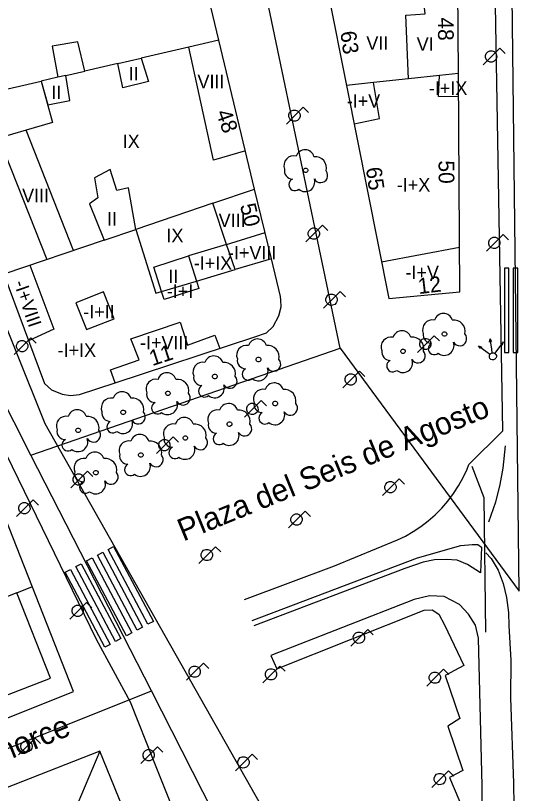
# Model space of a CAD drawing. Extents: x 282771 to 285132, y 4823109 to 4825496.
# Drawn here: x 284781.5 to 284837.6, y 4824155.8 to 4824242.6 of the extents above; entities that cross this region are included whole.
import ezdxf

# ---------------------------------------------------------------- set-up
doc = ezdxf.new("R2010")
doc.units = 0
for name, color, linetype in [('ACERA-BORDILLO', 7, 'Continuous'), ('ARBOL', 7, 'Continuous'), ('BORDILLO', 7, 'Continuous'), ('CALLE-EJE', 7, 'Continuous'), ('CALLE-TEXTO', 7, 'Continuous'), ('EDIFICIO', 7, 'Continuous'), ('FAROLA', 7, 'Continuous'), ('INTERIOR-EDIFICIO', 7, 'Continuous'), ('MEDIANERA', 7, 'Continuous'), ('NUM-LOCAL', 7, 'Continuous'), ('NUM-PORTAL', 7, 'Continuous'), ('PASO-PEATONES', 7, 'Continuous'), ('SEMAFORO', 7, 'Continuous'), ('SENAL-VIARIA', 7, 'Continuous'), ('TXT-ALTURA-EDIFICIO', 7, 'Continuous'), ('ZONA-VERDE', 7, 'Continuous')]:
    doc.layers.add(name, color=color, linetype=linetype)

msp = doc.modelspace()

# ---------------------------------------------------------------- linework, layer by layer
at = {"layer": 'ACERA-BORDILLO'}
for points in [[(284752.823, 4824295.559), (284758.036, 4824267.635), (284760.645, 4824258.538), (284765.256, 4824245.556), (284784.739, 4824197.089), (284813.269, 4824146.64)], [(284807.033, 4824177.409), (284817.06, 4824181.188), (284824.12, 4824184.078), (284825.004, 4824184.512), (284825.871, 4824185.009), (284826.716, 4824185.571), (284827.53, 4824186.195), (284828.307, 4824186.879), (284829.041, 4824187.619), (284829.726, 4824188.411), (284830.356, 4824189.251), (284830.927, 4824190.132), (284831.434, 4824191.048), (284831.876, 4824191.993), (284832.083, 4824192.482), (284835.883, 4824196.259), (284835, 4824245.975), (284834.803, 4824266.832), (284834.659, 4824292.727)], [(284779.69, 4824195.032), (284790.469, 4824173.003), (284794.261, 4824166.003), (284796.966, 4824159.154), (284808.725, 4824129.788)]]:
    msp.add_lwpolyline(points, dxfattribs=at)
at = {"layer": 'ARBOL'}
for centre, major_axis, start_param, end_param in [((284812.52, 4824225.863), (0.6, 0.918), 0.324624, 2.508455), ((284813.781, 4824226.593), (0.568, 0.869), 5.564285, 8.107964), ((284814.91, 4824225.593), (0.696, 1.065), 5.030048, 6.963288), ((284812.41, 4824225.293), (-0.512, -0.783), 5.092291, 6.829476), ((284815.52, 4824224.763), (-0.436, -0.667), 5.796766, 9.113391), ((284812.65, 4824223.743), (-0.368, -0.562), 4.134764, 7.550997), ((284813.79, 4824224.043), (-0.594, -0.909), 6.145693, 8.745771), ((284828.002, 4824207.545), (0.6, 0.918), 0.357574, 2.541405), ((284829.238, 4824208.316), (0.568, 0.869), 5.597236, 8.140915), ((284830.4, 4824207.353), (0.696, 1.065), 5.062998, 6.996239), ((284824.611, 4824206.394), (0.569, 0.869), 5.597431, 8.14111), ((284827.911, 4824206.972), (-0.512, -0.783), 5.125241, 6.862426), ((284831.037, 4824206.544), (-0.436, -0.667), 5.829717, 9.146341), ((284808.475, 4824205.471), (0.569, 0.869), 5.597905, 8.141583), ((284823.376, 4824205.623), (0.6, 0.918), 0.357769, 2.5416), ((284825.774, 4824205.432), (0.697, 1.065), 5.063193, 6.996434), ((284829.331, 4824205.767), (-0.594, -0.909), 6.178643, 8.778721), ((284807.24, 4824204.701), (0.601, 0.918), 0.358243, 2.542074), ((284809.637, 4824204.509), (0.697, 1.065), 5.063667, 6.996908), ((284823.285, 4824205.05), (-0.512, -0.783), 5.125436, 6.862621), ((284828.201, 4824205.43), (-0.368, -0.562), 4.167714, 7.583948), ((284803.599, 4824203.581), (0.569, 0.869), 5.598105, 8.141783), ((284826.41, 4824204.622), (-0.436, -0.667), 5.829912, 9.146536), ((284802.364, 4824202.811), (0.601, 0.917), 0.358443, 2.542274), ((284804.761, 4824202.619), (0.697, 1.064), 5.063867, 6.997108), ((284807.149, 4824204.127), (-0.512, -0.783), 5.12591, 6.863095), ((284810.274, 4824203.699), (-0.437, -0.667), 5.830386, 9.14701), ((284823.575, 4824203.509), (-0.368, -0.562), 4.167909, 7.584143), ((284824.705, 4824203.846), (-0.594, -0.908), 6.178838, 8.778916), ((284798.363, 4824201.698), (0.569, 0.869), 5.598316, 8.141995), ((284807.439, 4824202.586), (-0.368, -0.562), 4.168383, 7.584617), ((284808.569, 4824202.923), (-0.595, -0.908), 6.179312, 8.77939), ((284797.127, 4824200.927), (0.601, 0.917), 0.358654, 2.542485), ((284799.525, 4824200.735), (0.698, 1.064), 5.064078, 6.997319), ((284802.272, 4824202.237), (-0.513, -0.782), 5.12611, 6.863295), ((284805.398, 4824201.809), (-0.437, -0.667), 5.830586, 9.14721), ((284802.563, 4824200.696), (-0.368, -0.562), 4.168583, 7.584817), ((284803.692, 4824201.033), (-0.595, -0.908), 6.179512, 8.77959), ((284809.106, 4824199.797), (0.601, 0.917), 0.358364, 2.542195), ((284810.341, 4824200.568), (0.569, 0.869), 5.598025, 8.141704), ((284811.503, 4824199.605), (0.697, 1.064), 5.063788, 6.997028), ((284793.36, 4824199.584), (0.569, 0.868), 5.598528, 8.142207), ((284797.036, 4824200.354), (-0.513, -0.782), 5.126321, 6.863506), ((284800.162, 4824199.926), (-0.437, -0.666), 5.830797, 9.147421), ((284792.124, 4824198.813), (0.601, 0.917), 0.358867, 2.542698), ((284794.522, 4824198.622), (0.698, 1.064), 5.064291, 6.997531), ((284797.327, 4824198.812), (-0.368, -0.562), 4.168794, 7.585028), ((284798.456, 4824199.149), (-0.595, -0.908), 6.179723, 8.779801), ((284805.237, 4824198.263), (0.569, 0.869), 5.598105, 8.141783), ((284809.015, 4824199.224), (-0.513, -0.782), 5.126031, 6.863216), ((284812.14, 4824198.796), (-0.437, -0.667), 5.830506, 9.147131), ((284788.349, 4824197.563), (0.57, 0.868), 5.598735, 8.142414), ((284792.033, 4824198.24), (-0.513, -0.782), 5.126534, 6.863719), ((284795.159, 4824197.812), (-0.437, -0.666), 5.831009, 9.147634), ((284804.002, 4824197.492), (0.601, 0.917), 0.358443, 2.542274), ((284806.399, 4824197.3), (0.697, 1.064), 5.063867, 6.997108), ((284809.305, 4824197.682), (-0.368, -0.562), 4.168504, 7.584737), ((284810.435, 4824198.019), (-0.595, -0.908), 6.179433, 8.77951), ((284787.113, 4824196.792), (0.602, 0.917), 0.359074, 2.542905), ((284789.511, 4824196.6), (0.698, 1.064), 5.064498, 6.997738), ((284793.453, 4824197.036), (-0.595, -0.908), 6.179936, 8.780014), ((284800.301, 4824196.707), (0.569, 0.868), 5.598438, 8.142117), ((284792.324, 4824196.699), (-0.368, -0.562), 4.169007, 7.58524), ((284799.066, 4824195.937), (0.601, 0.917), 0.358776, 2.542607), ((284801.464, 4824195.745), (0.698, 1.064), 5.0642, 6.997441), ((284803.91, 4824196.919), (-0.513, -0.782), 5.12611, 6.863295), ((284807.036, 4824196.491), (-0.437, -0.667), 5.830586, 9.14721), ((284787.022, 4824196.218), (-0.513, -0.782), 5.126741, 6.863926), ((284790.148, 4824195.791), (-0.437, -0.666), 5.831216, 9.14784), ((284795.343, 4824194.807), (0.57, 0.868), 5.598644, 8.142322), ((284804.201, 4824195.377), (-0.368, -0.562), 4.168583, 7.584817), ((284805.331, 4824195.714), (-0.595, -0.908), 6.179512, 8.77959), ((284787.313, 4824194.677), (-0.369, -0.562), 4.169214, 7.585447), ((284788.442, 4824195.014), (-0.595, -0.908), 6.180143, 8.78022), ((284794.107, 4824194.036), (0.602, 0.917), 0.358982, 2.542813), ((284796.505, 4824193.845), (0.698, 1.064), 5.064406, 6.997647), ((284798.975, 4824195.363), (-0.513, -0.782), 5.126443, 6.863628), ((284802.1, 4824194.935), (-0.437, -0.666), 5.830919, 9.147543), ((284799.265, 4824193.822), (-0.368, -0.562), 4.168916, 7.58515), ((284800.395, 4824194.159), (-0.595, -0.908), 6.179845, 8.779923), ((284789.087, 4824192.079), (0.602, 0.917), 0.359187, 2.543018), ((284790.322, 4824192.849), (0.57, 0.868), 5.598848, 8.142527), ((284791.484, 4824191.887), (0.698, 1.064), 5.064611, 6.997851), ((284794.016, 4824193.463), (-0.513, -0.782), 5.126649, 6.863834), ((284797.142, 4824193.035), (-0.437, -0.666), 5.831125, 9.147749), ((284794.306, 4824191.922), (-0.369, -0.562), 4.169122, 7.585356), ((284795.436, 4824192.259), (-0.595, -0.908), 6.180051, 8.780129), ((284788.995, 4824191.505), (-0.513, -0.782), 5.126854, 6.864039), ((284792.121, 4824191.077), (-0.437, -0.666), 5.831329, 9.147953), ((284789.286, 4824189.964), (-0.369, -0.562), 4.169327, 7.58556), ((284790.415, 4824190.301), (-0.596, -0.908), 6.180256, 8.780333)]:
    msp.add_ellipse(centre, major_axis=major_axis, ratio=0.999978, start_param=start_param, end_param=end_param, dxfattribs=at)
for centre, major_axis in [((284813.85, 4824225.333), (0.139, 0.213)), ((284829.349, 4824207.059), (0.139, 0.213)), ((284824.723, 4824205.137), (0.139, 0.213)), ((284808.587, 4824204.214), (0.139, 0.213)), ((284803.71, 4824202.324), (0.14, 0.213)), ((284798.474, 4824200.441), (0.14, 0.213)), ((284810.453, 4824199.311), (0.139, 0.213)), ((284793.471, 4824198.327), (0.14, 0.213)), ((284788.46, 4824196.306), (0.14, 0.213)), ((284805.348, 4824197.006), (0.14, 0.213)), ((284800.413, 4824195.45), (0.14, 0.213)), ((284795.454, 4824193.55), (0.14, 0.213)), ((284790.433, 4824191.592), (0.14, 0.213))]:
    msp.add_ellipse(centre, major_axis=major_axis, ratio=0.999978, dxfattribs=at)
at = {"layer": 'BORDILLO'}
msp.add_lwpolyline([(284807.869, 4824175.071), (284826.359, 4824182.085), (284831.19, 4824183.471), (284832.45, 4824183.568), (284833.073, 4824183.578), (284833.48, 4824183.258), (284833.41, 4824181.388), (284833.37, 4824180.418), (284831.936, 4824181.338), (284830.764, 4824181.801), (284829.556, 4824181.889), (284828.224, 4824181.836), (284826.963, 4824181.605), (284824.92, 4824180.894), (284808.079, 4824174.485)], dxfattribs=at)
at = {"layer": 'CALLE-EJE'}
for points in [[(284837.7, 4824178.338), (284836.571, 4824273.271)], [(284817.7, 4824205.498), (284805.891, 4824261.859)], [(284783.151, 4824193.543), (284779.41, 4824200.908), (284759.841, 4824252.268)], [(284783.151, 4824193.543), (284817.7, 4824205.498)], [(284817.7, 4824205.498), (284837.7, 4824178.338)], [(284796.658, 4824167.237), (284783.151, 4824193.543)], [(284732.129, 4824141.387), (284796.658, 4824167.237)], [(284817.23, 4824126.748), (284796.658, 4824167.237)]]:
    msp.add_lwpolyline(points, dxfattribs=at)
at = {"layer": 'EDIFICIO'}
for points in [[(284830.341, 4824322.51), (284820.051, 4824319.96), (284802.401, 4824315.599), (284804.121, 4824306.909), (284805.801, 4824298.419), (284806.371, 4824295.559), (284807.811, 4824288.269), (284809.781, 4824278.339), (284812.531, 4824264.479), (284814.971, 4824252.149), (284816.361, 4824245.129), (284818.411, 4824234.809), (284823.13, 4824211.009), (284831.07, 4824211.769), (284830.901, 4824236.149), (284830.841, 4824245.629), (284830.791, 4824253.779), (284830.701, 4824266.499), (284830.601, 4824281.539), (284830.521, 4824293.469), (284830.511, 4824295.559), (284830.451, 4824304.31), (284830.411, 4824311.68), (284830.341, 4824322.51)], [(284804.161, 4824239.869), (284801.691, 4824250.149), (284801.191, 4824251.289), (284800.391, 4824252.199), (284799.391, 4824252.539), (284798.441, 4824252.669), (284796.641, 4824252.499), (284770.461, 4824246.738)], [(284719.16, 4824235.368), (284711.65, 4824233.748), (284710.44, 4824231.478), (284715.05, 4824217.077), (284718.59, 4824206.057), (284722.05, 4824195.257), (284733.89, 4824159.297), (284736.96, 4824149.727), (284740.43, 4824148.197), (284760.86, 4824156.337), (284787.94, 4824167.138), (284779.94, 4824187.518), (284774.45, 4824201.538), (284770.14, 4824212.488), (284765.85, 4824223.418), (284761.55, 4824234.648), (284757.881, 4824243.698), (284750.281, 4824242.058), (284743.55, 4824240.618), (284732.37, 4824238.208), (284726.09, 4824236.858), (284719.16, 4824235.368)], [(284780.16, 4824213.748), (284784.69, 4824201.548), (284785.46, 4824200.848), (284786.65, 4824200.348), (284787.61, 4824200.208), (284788.61, 4824200.298), (284792.57, 4824201.598), (284808.17, 4824206.738), (284809.47, 4824207.198), (284810.24, 4824207.888), (284810.86, 4824209.108), (284811.12, 4824210.088), (284811.09, 4824210.828), (284811.05, 4824211.248), (284810.04, 4824215.458), (284808.16, 4824223.249), (284804.161, 4824239.869)], [(284772.97, 4824232.678), (284784.34, 4824235.298), (284785.6, 4824230.658), (284782.639, 4824229.813), (284779.55, 4824228.931)], [(284747.729, 4824116.927), (284770.889, 4824093.777), (284774.529, 4824093.897), (284804.689, 4824126.607), (284790.86, 4824160.508), (284739.879, 4824140.507), (284747.729, 4824116.927)]]:
    msp.add_lwpolyline(points, dxfattribs=at)
at = {"layer": 'FAROLA'}
for p, q in [((284835.535, 4824238.978), (284834.595, 4824238.048)), ((284836.125, 4824238.388), (284835.535, 4824238.978)), ((284834.595, 4824238.048), (284833.665, 4824237.108)), ((284813.582, 4824232.37), (284812.642, 4824231.44)), ((284814.172, 4824231.78), (284813.582, 4824232.37)), ((284812.642, 4824231.44), (284811.712, 4824230.5)), ((284815.751, 4824219.205), (284814.811, 4824218.275)), ((284816.341, 4824218.615), (284815.751, 4824219.205)), ((284814.811, 4824218.275), (284813.881, 4824217.335)), ((284835.903, 4824218.165), (284834.963, 4824217.235)), ((284836.493, 4824217.575), (284835.903, 4824218.165)), ((284834.963, 4824217.235), (284834.033, 4824216.295)), ((284817.719, 4824211.821), (284816.779, 4824210.891)), ((284818.309, 4824211.231), (284817.719, 4824211.821)), ((284816.779, 4824210.891), (284815.849, 4824209.951)), ((284783.18, 4824206.638), (284782.24, 4824205.708)), ((284783.77, 4824206.048), (284783.18, 4824206.638)), ((284828.193, 4824206.875), (284827.253, 4824205.945)), ((284828.783, 4824206.285), (284828.193, 4824206.875)), ((284782.24, 4824205.708), (284781.31, 4824204.768)), ((284827.253, 4824205.945), (284826.323, 4824205.005)), ((284819.863, 4824202.924), (284818.923, 4824201.994)), ((284820.453, 4824202.334), (284819.863, 4824202.924)), ((284818.923, 4824201.994), (284817.993, 4824201.054)), ((284808.886, 4824199.633), (284807.946, 4824198.703)), ((284809.476, 4824199.043), (284808.886, 4824199.633)), ((284807.946, 4824198.703), (284807.016, 4824197.763)), ((284799.058, 4824195.592), (284798.118, 4824194.662)), ((284799.648, 4824195.002), (284799.058, 4824195.592)), ((284798.118, 4824194.662), (284797.188, 4824193.722)), ((284789.488, 4824191.753), (284788.548, 4824190.823)), ((284790.078, 4824191.163), (284789.488, 4824191.753)), ((284788.548, 4824190.823), (284787.618, 4824189.883)), ((284824.3, 4824190.891), (284823.36, 4824189.961)), ((284824.89, 4824190.301), (284824.3, 4824190.891)), ((284823.36, 4824189.961), (284822.43, 4824189.021)), ((284783.43, 4824188.554), (284782.49, 4824187.624)), ((284784.02, 4824187.964), (284783.43, 4824188.554)), ((284782.49, 4824187.624), (284781.56, 4824186.684)), ((284813.814, 4824187.285), (284812.874, 4824186.355)), ((284814.404, 4824186.695), (284813.814, 4824187.285)), ((284812.874, 4824186.355), (284811.944, 4824185.415)), ((284803.799, 4824183.32), (284802.859, 4824182.39)), ((284804.389, 4824182.73), (284803.799, 4824183.32)), ((284802.859, 4824182.39), (284801.929, 4824181.45)), ((284789.376, 4824177.097), (284788.436, 4824176.167)), ((284789.966, 4824176.507), (284789.376, 4824177.097)), ((284788.436, 4824176.167), (284787.506, 4824175.227)), ((284820.783, 4824174.087), (284819.843, 4824173.157)), ((284821.373, 4824173.497), (284820.783, 4824174.087)), ((284819.843, 4824173.157), (284818.913, 4824172.217)), ((284802.436, 4824170.301), (284801.496, 4824169.371)), ((284803.026, 4824169.711), (284802.436, 4824170.301)), ((284810.96, 4824169.998), (284810.02, 4824169.068)), ((284811.55, 4824169.408), (284810.96, 4824169.998)), ((284829.259, 4824169.633), (284828.319, 4824168.703)), ((284829.849, 4824169.043), (284829.259, 4824169.633)), ((284801.496, 4824169.371), (284800.566, 4824168.431)), ((284810.02, 4824169.068), (284809.09, 4824168.128)), ((284828.319, 4824168.703), (284827.389, 4824167.763)), ((284783.671, 4824161.958), (284782.731, 4824161.028)), ((284784.261, 4824161.368), (284783.671, 4824161.958)), ((284782.731, 4824161.028), (284781.801, 4824160.088)), ((284797.31, 4824160.978), (284796.37, 4824160.048)), ((284797.9, 4824160.388), (284797.31, 4824160.978)), ((284796.37, 4824160.048), (284795.44, 4824159.108)), ((284807.889, 4824160.17), (284806.949, 4824159.24)), ((284808.479, 4824159.58), (284807.889, 4824160.17)), ((284806.949, 4824159.24), (284806.019, 4824158.3)), ((284829.815, 4824158.309), (284828.875, 4824157.379)), ((284830.405, 4824157.719), (284829.815, 4824158.309)), ((284828.875, 4824157.379), (284827.945, 4824156.439))]:
    msp.add_line(p, q, dxfattribs=at)
msp.add_circle((284782.691, 4824161.028), 0.638, dxfattribs=at)
for centre, major_axis, ratio in [((284834.555, 4824238.048), (0.346, 0.536), 0.999977), ((284812.602, 4824231.44), (0.349, 0.534), 0.999978), ((284814.771, 4824218.275), (0.349, 0.534), 0.999978), ((284834.923, 4824217.235), (0.346, 0.536), 0.999977), ((284816.739, 4824210.891), (0.349, 0.533), 0.999978), ((284782.2, 4824205.708), (0.35, 0.533), 0.999978), ((284827.213, 4824205.945), (0.349, 0.534), 0.999978), ((284818.883, 4824201.994), (0.349, 0.533), 0.999978), ((284807.906, 4824198.703), (0.349, 0.533), 0.999978), ((284798.078, 4824194.662), (0.35, 0.533), 0.999978), ((284788.508, 4824190.823), (0.35, 0.533), 0.999978), ((284823.32, 4824189.961), (0.349, 0.533), 0.999978), ((284782.45, 4824187.624), (0.35, 0.533), 0.999978), ((284812.834, 4824186.355), (0.35, 0.533), 0.999978), ((284802.819, 4824182.39), (0.35, 0.533), 0.999978), ((284788.396, 4824176.167), (0.35, 0.533), 0.999978), ((284819.803, 4824173.157), (0.35, 0.533), 0.999978), ((284801.456, 4824169.371), (0.35, 0.533), 0.999978), ((284809.98, 4824169.068), (0.35, 0.533), 0.999978), ((284828.279, 4824168.703), (0.35, 0.533), 0.999978), ((284796.33, 4824160.048), (0.35, 0.533), 0.999978), ((284806.909, 4824159.24), (0.35, 0.533), 0.999978), ((284828.835, 4824157.379), (0.35, 0.533), 0.999978)]:
    msp.add_ellipse(centre, major_axis=major_axis, ratio=ratio, dxfattribs=at)
at = {"layer": 'INTERIOR-EDIFICIO'}
for points in [[(284786.201, 4824235.727), (284784.34, 4824235.298), (284785.057, 4824232.66), (284787.51, 4824233.128), (284787.072, 4824235.928), (284789.181, 4824236.415), (284788.431, 4824239.668), (284785.551, 4824239.188), (284786.201, 4824235.727)], [(284796.301, 4824235.249), (284793.451, 4824234.558), (284792.877, 4824237.267), (284795.501, 4824237.872), (284796.301, 4824235.249)], [(284794.89, 4824218.74), (284794.07, 4824223.368), (284792.77, 4824223.068), (284792.02, 4824225.438), (284790.26, 4824224.488), (284790.64, 4824222.248), (284789.73, 4824221.608), (284791.361, 4824217.545), (284794.89, 4824218.74)], [(284800.77, 4824215.778), (284801.66, 4824212.961), (284801.93, 4824212.138), (284798.04, 4824210.898), (284797.748, 4824211.795), (284796.89, 4824214.538), (284800.77, 4824215.778)], [(284788.19, 4824210.538), (284789.37, 4824207.548), (284792.46, 4824208.768), (284791.29, 4824211.758), (284788.19, 4824210.538)]]:
    msp.add_lwpolyline(points, dxfattribs=at)
at = {"layer": 'MEDIANERA'}
for p, q in [((284800.793, 4824239.092), (284795.501, 4824237.872)), ((284804.161, 4824239.869), (284800.793, 4824239.092)), ((284792.877, 4824237.267), (284789.181, 4824236.415)), ((284787.072, 4824235.928), (284786.201, 4824235.727)), ((284828.807, 4824235.924), (284825.319, 4824235.55)), ((284830.901, 4824236.149), (284828.807, 4824235.924)), ((284821.429, 4824235.133), (284818.411, 4824234.809)), ((284825.319, 4824235.55), (284821.429, 4824235.133)), ((284787.94, 4824216.385), (284782.639, 4824229.813)), ((284779.55, 4824228.931), (284784.965, 4824215.377)), ((284803.483, 4824221.66), (284808.16, 4824223.249)), ((284805.02, 4824217.068), (284803.483, 4824221.66)), ((284805.02, 4824217.068), (284809.32, 4824218.388)), ((284791.361, 4824217.545), (284780.16, 4824213.748)), ((284805.02, 4824217.068), (284800.77, 4824215.778)), ((284805.98, 4824214.248), (284805.02, 4824217.068)), ((284822.31, 4824215.129), (284831.03, 4824216.749)), ((284810.04, 4824215.458), (284805.98, 4824214.248)), ((284781.59, 4824178.168), (284783.34, 4824178.868)), ((284790.86, 4824160.508), (284785.931, 4824148.813))]:
    msp.add_line(p, q, dxfattribs=at)
for points in [[(284825.319, 4824235.55), (284825.051, 4824242.659), (284827.211, 4824242.799), (284826.911, 4824245.493)], [(284807.13, 4824227.509), (284803.58, 4824226.468), (284800.793, 4824239.092)], [(284830.921, 4824233.529), (284828.671, 4824233.559), (284828.807, 4824235.924)], [(284819.26, 4824230.519), (284822.091, 4824231.129), (284821.429, 4824235.133)], [(284803.483, 4824221.66), (284794.91, 4824218.748), (284797.12, 4824211.608), (284797.748, 4824211.795), (284801.66, 4824212.961), (284805.98, 4824214.248)], [(284783.066, 4824214.733), (284785.75, 4824207.618), (284782.922, 4824206.311)], [(284792.57, 4824201.598), (284792.06, 4824203.068), (284795.25, 4824204.198), (284794.34, 4824206.518), (284799.84, 4824208.388), (284800.67, 4824205.828), (284803.71, 4824206.918), (284804.269, 4824205.453)], [(284736.58, 4824158.397), (284739.11, 4824150.727), (284785.37, 4824168.628), (284781.59, 4824178.168)], [(284781.59, 4824178.168), (284779.131, 4824177.194), (284779.038, 4824177.161)]]:
    msp.add_lwpolyline(points, dxfattribs=at)
at = {"layer": 'PASO-PEATONES'}
for p, q in [((284836.538, 4824214.419), (284836.038, 4824214.419)), ((284836.038, 4824214.419), (284836.039, 4824204.991)), ((284836.539, 4824204.991), (284836.538, 4824214.419)), ((284837.538, 4824214.419), (284837.038, 4824214.419)), ((284837.038, 4824214.419), (284837.039, 4824204.991)), ((284837.539, 4824204.991), (284837.538, 4824214.419)), ((284836.039, 4824204.991), (284836.539, 4824204.991)), ((284837.039, 4824204.991), (284837.539, 4824204.991))]:
    msp.add_line(p, q, dxfattribs=at)
for points in [[(284790.602, 4824182.38), (284791.205, 4824182.7), (284795.643, 4824174.34), (284795.041, 4824174.02)], [(284791.807, 4824183.02), (284792.41, 4824183.34), (284796.848, 4824174.98), (284796.246, 4824174.66)], [(284789.397, 4824181.74), (284790, 4824182.06), (284794.438, 4824173.7), (284793.836, 4824173.38)], [(284788.192, 4824181.1), (284788.795, 4824181.42), (284793.233, 4824173.06), (284792.631, 4824172.74)], [(284786.987, 4824180.46), (284787.59, 4824180.78), (284792.028, 4824172.42), (284791.426, 4824172.1)]]:
    msp.add_lwpolyline(points, close=True, dxfattribs=at)
at = {"layer": 'SEMAFORO'}
for p, q in [((284834.398, 4824206.146), (284834.452, 4824206.541)), ((284834.635, 4824205.353), (284834.452, 4824206.541)), ((284834.622, 4824206.181), (284834.452, 4824206.541)), ((284835.229, 4824205.215), (284835.938, 4824206.184)), ((284835.633, 4824205.936), (284835.938, 4824206.184)), ((284835.794, 4824205.818), (284835.938, 4824206.184)), ((284833.143, 4824205.751), (284834.111, 4824205.043)), ((284833.143, 4824205.751), (284833.508, 4824205.608)), ((284833.39, 4824205.446), (284833.143, 4824205.751)), ((284834.696, 4824204.961), (284834.635, 4824205.353)), ((284834.993, 4824204.893), (284835.229, 4824205.215)), ((284834.111, 4824205.043), (284834.434, 4824204.806))]:
    msp.add_line(p, q, dxfattribs=at)
msp.add_ellipse((284834.756, 4824204.57), major_axis=(0.219, 0.335), ratio=0.999978, dxfattribs=at)
at = {"layer": 'SENAL-VIARIA'}
for points in [[(284836.131, 4824194.591), (284835.883, 4824192.072), (284835.541, 4824190.268), (284835.043, 4824188.309), (284834.266, 4824186.07)], [(284832.401, 4824192.32), (284833.738, 4824188.806), (284833.924, 4824173.786)], [(284833.98, 4824182.647), (284834.548, 4824182.007), (284835.365, 4824180.71), (284835.898, 4824179.217), (284836.289, 4824177.636), (284836.484, 4824175.983), (284836.532, 4824174.476), (284836.763, 4824170.638), (284836.711, 4824166.449), (284837.063, 4824156.93), (284837.17, 4824149.342), (284836.946, 4824146.078), (284836.573, 4824142.129), (284835.733, 4824140.201), (284834.335, 4824138.832), (284832.47, 4824137.246), (284830.387, 4824135.971)]]:
    msp.add_lwpolyline(points, dxfattribs=at)
at = {"layer": 'ZONA-VERDE'}
msp.add_lwpolyline([(284833.58, 4824148.079), (284833.547, 4824156.641), (284833.163, 4824173.107), (284832.826, 4824174.546), (284832.03, 4824175.781), (284831.044, 4824176.883), (284829.329, 4824177.766), (284827.675, 4824177.817), (284825.985, 4824177.435), (284809.959, 4824171.171), (284810.617, 4824169.696), (284827.086, 4824176.223), (284827.969, 4824176.273), (284828.74, 4824175.806), (284829.355, 4824174.607), (284831.529, 4824170.042), (284829.421, 4824168.933), (284831.073, 4824164.129), (284829.725, 4824163.281), (284831.421, 4824158.346), (284829.921, 4824157.541), (284832.095, 4824152.367)], dxfattribs=at)

# ---------------------------------------------------------------- texts
at = {"layer": 'CALLE-TEXTO'}
for s, rotation, p in [('Plaza del Seis de Agosto', 22.24682, (284800.189, 4824183.89)), ('Calle Conde de Guadalhorce', 21.83112, (284747.773, 4824146.307))]:
    msp.add_text(s, height=2.5, rotation=rotation, dxfattribs=at).set_placement(p)
at = {"layer": 'NUM-LOCAL'}
for s, rotation, p in [('63', 278.16938, (284817.713, 4824240.778)), ('65', 278.16938, (284820.573, 4824225.58)), ('50', 283.81938, (284806.506, 4824221.423)), ('12', 6.68451, (284826.488, 4824211.519))]:
    msp.add_text(s, height=1.75, rotation=rotation, dxfattribs=at).set_placement(p)
at = {"layer": 'NUM-PORTAL'}
for s, rotation, p in [('48', 270.37943, (284828.621, 4824242.401)), ('48', 289.5494, (284803.818, 4824231.782)), ('50', 270.37943, (284828.691, 4824226.439)), ('11', 18.28064, (284796.732, 4824203.47))]:
    msp.add_text(s, height=1.75, rotation=rotation, dxfattribs=at).set_placement(p)
at = {"layer": 'TXT-ALTURA-EDIFICIO'}
for s, rotation, p in [('VII', 0.00061, (284820.631, 4824238.789)), ('VI', 0.00061, (284826.251, 4824238.679)), ('II', 0.00061, (284794.099, 4824235.368)), ('VIII', 0.00061, (284801.78, 4824234.499)), ('II', 0.00061, (284785.459, 4824233.298)), ('-I+IX', 0.00061, (284827.611, 4824233.759)), ('-I+V', 0.00061, (284818.439, 4824232.329)), ('IX', 0.00061, (284793.424, 4824227.828)), ('-I+X', 0.00061, (284824.032, 4824222.969)), ('VIII', 0.00061, (284782.2, 4824221.778)), ('II', 0.00061, (284791.659, 4824219.168)), ('VIII', 0.00061, (284804.14, 4824219.008)), ('IX', 0.00061, (284798.313, 4824217.308)), ('-I+VIII', 0.00061, (284805.178, 4824215.398)), ('-I+IX', 0.0006, (284801.361, 4824214.238)), ('II', 0.0006, (284798.539, 4824212.758)), ('-I+V', 0.00061, (284824.999, 4824213.199)), ('-I+VIII', 288.84547, (284781.241, 4824212.801)), ('-I+I', 0.0006, (284798.347, 4824211.098)), ('-I+II', 0.0006, (284789.026, 4824208.798)), ('-I+VIII', 0.0006, (284795.357, 4824205.358)), ('-I+IX', 0.0006, (284786.161, 4824204.508))]:
    msp.add_text(s, height=1.5, rotation=rotation, dxfattribs=at).set_placement(p)

doc.saveas('drawing.dxf')
